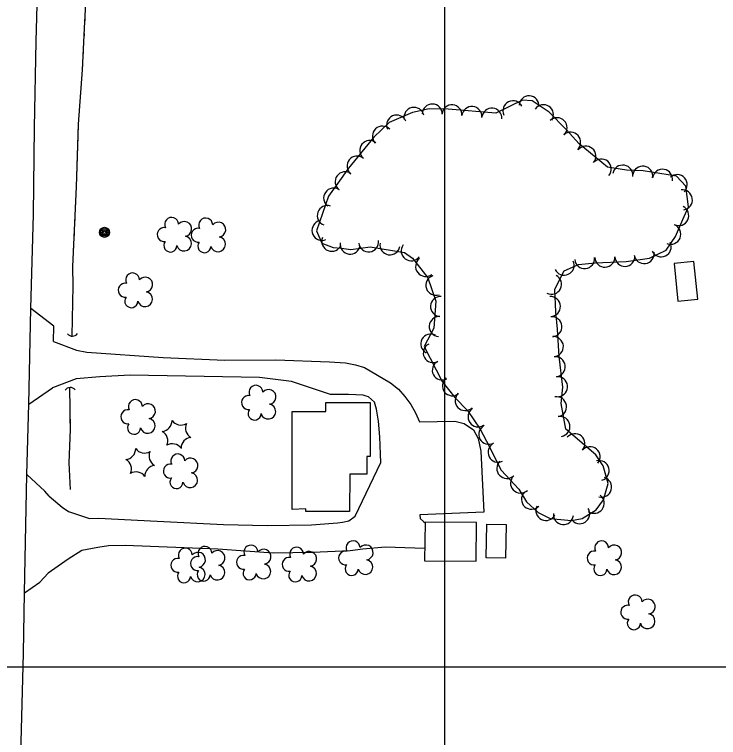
# Model space of a CAD drawing. Extents: x 591954 to 597000, y 198576 to 213500.
# Drawn here: x 594328 to 594609.3, y 211471.8 to 211760.9 of the extents above; entities that cross this region are included whole.
import ezdxf

# ---------------------------------------------------------------- set-up
doc = ezdxf.new("R2010")
doc.units = 0
for name, color, linetype in [('Level 10', 7, 'Continuous'), ('Level 11', 7, 'Continuous'), ('Level 12', 7, 'Continuous'), ('Level 14', 7, 'Continuous'), ('Level 15', 7, 'Continuous'), ('Level 17', 7, 'Continuous'), ('Level 18', 7, 'Continuous'), ('Level 19', 7, 'Continuous')]:
    doc.layers.add(name, color=color, linetype=linetype)

msp = doc.modelspace()

# ---------------------------------------------------------------- linework, layer by layer
at = {"layer": 'Level 10'}
for p, q in [((594500, 211000), (594500, 212500)), ((593000, 211500), (595000, 211500)), ((593000, 211500), (595000, 211500)), ((594500, 210000), (594500, 211500))]:
    msp.add_line(p, q, dxfattribs=at)
at = {"layer": 'Level 11'}
for points in [[(594334.54, 211643.38), (594335.7, 211680.87), (594336.01, 211715.7), (594336.65, 211750.01), (594337.45, 211779.42), (594338.42, 211820.57), (594339.13, 211854.53), (594340.08, 211897.95), (594341.22, 211966.66), (594341.77, 211992.08), (594342.14, 212017.77), (594342.89, 212054.32), (594343.64, 212083.53), (594344.35, 212117), (594344.76, 212141.25), (594345.46, 212175.92), (594346.32, 212209.75), (594346.8, 212245.26), (594347.47, 212273.72)], [(594333.82, 211605.14), (594334.54, 211643.38)], [(594332.91, 211576.98), (594333.82, 211605.14)], [(594332.03, 211529.64), (594332.91, 211576.98)], [(594329.28, 211384.72), (594330.16, 211425.67), (594330.77, 211469.9), (594331.65, 211505.47), (594332.03, 211529.64)]]:
    msp.add_lwpolyline(points, dxfattribs=at)
at = {"layer": 'Level 12'}
for points in [[(594600.98, 211647.08), (594599.45, 211662.17), (594591.54, 211661.37), (594593.07, 211646.28), (594600.98, 211647.08)], [(594438.93, 211563.01), (594438.98, 211602.21), (594452.36, 211602.2), (594452.37, 211605.72), (594470.16, 211605.7), (594470.13, 211584.17), (594468.83, 211584.17), (594468.83, 211577.12), (594461.96, 211577.13), (594461.94, 211562.19), (594444.41, 211562.21), (594444.39, 211563.23), (594438.93, 211563.01)], [(594512.63, 211557.72), (594492.09, 211557.96), (594491.91, 211542.5), (594512.45, 211542.26), (594512.63, 211557.72)], [(594516.49, 211543.6), (594516.72, 211557.12), (594524.43, 211556.99), (594524.2, 211543.47), (594516.49, 211543.6)]]:
    msp.add_lwpolyline(points, dxfattribs=at)
at = {"layer": 'Level 14'}
for centre, radius in [((594363.99, 211673.77), 2.02), ((594363.99, 211673.79), 1.52), ((594364, 211673.75), 1.01), ((594364, 211673.76), 0.502)]:
    msp.add_circle(centre, radius, dxfattribs=at)
at = {"layer": 'Level 15'}
for centre, start, end in [((594351.2, 211634.76), 217.4794, 323.719), ((594350.3, 211609.24), 38.5794, 144.819)]:
    msp.add_arc(centre, 2.5, start, end, dxfattribs=at)
at = {"layer": 'Level 17'}
for points in [[(594343.63, 211630.09), (594343.75, 211636.31), (594334.54, 211643.38)], [(594343.63, 211630.09), (594352.86, 211626.6), (594356.9, 211625.92), (594387.49, 211623.78), (594412.07, 211622.72), (594432.51, 211622.83), (594453.83, 211621.94), (594460.29, 211621.55), (594464.3, 211620.86), (594467.84, 211619.71), (594478.23, 211613.63), (594481.4, 211611.06), (594484.03, 211608.12), (594486.32, 211604.92), (594488.2, 211601.67), (594489.84, 211598.02), (594503.95, 211598.24), (594507.67, 211597.34), (594511.39, 211594.77), (594513.25, 211591.3), (594514.39, 211586.24), (594515.58, 211561.96), (594490.02, 211560.85), (594490.15, 211559.39), (594491.43, 211558.12), (594492.08, 211557.57)], [(594341.86, 211568.34), (594347.14, 211563.88), (594349.63, 211562.16), (594358.03, 211559.37), (594361.64, 211559.47), (594385.08, 211558.27), (594411.56, 211556.95), (594428.98, 211556.55), (594446.71, 211556.78), (594457.11, 211557.57), (594459.06, 211557.84), (594461.57, 211558.46), (594464.1, 211560.27), (594474.41, 211581.79), (594474.3, 211585.07), (594473.95, 211592.07), (594473.47, 211598.24), (594472.65, 211603.08), (594471.82, 211605.86), (594469.48, 211607.95), (594468.55, 211608.29), (594467.29, 211608.65), (594461.47, 211608.91), (594454.26, 211608.96), (594438.67, 211614.12), (594425.91, 211615.69), (594374.28, 211616.61), (594362.1, 211615.97), (594352.74, 211615.14), (594343.29, 211611.54)], [(594333.82, 211605.14), (594343.29, 211611.54)], [(594341.86, 211568.34), (594340.19, 211570.25), (594332.91, 211576.98)], [(594491.96, 211547.35), (594488.01, 211547.48), (594476.17, 211547.94), (594467.26, 211547.11), (594462.09, 211546.49), (594447.07, 211545.82), (594431.33, 211545.55), (594409.29, 211547.15), (594372.28, 211548.59), (594365.62, 211548.45), (594361.4, 211547.77), (594354.94, 211546.61), (594349.43, 211543.08), (594341.52, 211537.55)], [(594332.03, 211529.64), (594338.13, 211533.94), (594341.52, 211537.55)]]:
    msp.add_lwpolyline(points, dxfattribs=at)
at = {"layer": 'Level 18'}
msp.add_lwpolyline([(594491.67, 211628.11), (594498.95, 211614.08), (594504.02, 211607.79), (594509.01, 211602.48), (594514.05, 211595.08), (594517.86, 211587.98), (594520.26, 211583.15), (594522.53, 211578.65), (594529.56, 211571.16), (594532.58, 211566.06), (594537.3, 211561.71), (594542.11, 211559.41), (594550.61, 211558.51), (594554.8, 211559.39), (594560.37, 211562.87), (594563.29, 211566.77), (594565.2, 211573.36), (594563.27, 211580.45), (594560.32, 211584.83), (594548.25, 211595.11), (594546.49, 211605.39), (594547.16, 211611.86), (594545.69, 211624.11), (594544.95, 211635.09), (594544.3, 211641.99), (594543.95, 211651.1), (594547.62, 211658.32), (594553.32, 211660.93), (594560, 211661.57), (594572.47, 211662.08), (594581.76, 211663.46), (594588.43, 211666.59), (594592.11, 211672.05), (594594.99, 211678.96), (594597.37, 211683.94), (594596.23, 211692.23), (594592.55, 211696.22), (594579.16, 211698.34), (594572.54, 211698.56), (594564.91, 211699.78), (594553.61, 211709.18), (594548.46, 211714.87), (594541.71, 211721.77), (594534.84, 211726.37), (594530.99, 211726.59), (594520.37, 211721.39), (594501.31, 211722.97), (594493.75, 211723.2), (594487.06, 211721.73), (594477.76, 211717.68), (594471.64, 211711.87), (594461.52, 211699.46), (594457.17, 211693.49), (594453.49, 211688.17), (594448.65, 211674.41), (594450.81, 211669.49), (594455.37, 211667.71), (594458.67, 211667.43), (594462.4, 211666.93), (594470.09, 211667.92), (594483.87, 211665.71), (594487.08, 211663.38), (594493.2, 211655.57), (594496.31, 211646.3), (594495.59, 211635.41), (594491.67, 211628.11)], dxfattribs=at)
for centre, radius, start, end in [((594390.84, 211676.99), 2.78, 1.3946, 209.1675), ((594404.44, 211676.7), 2.78, 1.3946, 209.1675), ((594387.84, 211672.91), 2.78, 78.0716, 279.0826), ((594395.88, 211675.13), 2.97, 278.4237, 139.6575), ((594409.48, 211674.85), 2.97, 278.4237, 139.6575), ((594401.44, 211672.63), 2.78, 78.0716, 279.0826), ((594390.3, 211668.51), 2.61, 140.7797, 358.7123), ((594395.77, 211669.28), 2.97, 196.0745, 79.0477), ((594403.9, 211668.23), 2.61, 140.7797, 358.7123), ((594409.37, 211668.99), 2.97, 196.0745, 79.0477), ((594375.25, 211654.74), 2.78, 1.3946, 209.1675), ((594380.29, 211652.88), 2.97, 278.4237, 139.6575), ((594372.25, 211650.66), 2.78, 78.0716, 279.0826), ((594380.18, 211647.03), 2.97, 196.0745, 79.0477), ((594374.71, 211646.26), 2.61, 140.7797, 358.7123), ((594424.5, 211609.83), 2.78, 1.3946, 209.1675), ((594429.54, 211607.97), 2.97, 278.4237, 139.6575), ((594376.34, 211604.11), 2.78, 1.3946, 209.1675), ((594421.5, 211605.75), 2.78, 78.0716, 279.0826), ((594381.38, 211602.25), 2.97, 278.4237, 139.6575), ((594429.43, 211602.11), 2.97, 196.0745, 79.0477), ((594373.34, 211600.03), 2.78, 78.0716, 279.0826), ((594423.96, 211601.35), 2.61, 140.7797, 358.7123), ((594381.27, 211596.4), 2.97, 196.0745, 79.0477), ((594386.68, 211598.47), 4.3, 275.2113, 0.9762), ((594394.5, 211601.03), 4.3, 215.2113, 300.9762), ((594375.8, 211595.63), 2.61, 140.7797, 358.7123), ((594400.61, 211595.54), 4.3, 155.2113, 240.9762), ((594384.99, 211590.43), 4.3, 335.2113, 60.9762), ((594398.92, 211587.49), 4.3, 95.2113, 180.9762), ((594391.1, 211584.94), 4.3, 35.2113, 120.9762), ((594372.16, 211587.25), 4.3, 275.2113, 0.9762), ((594379.97, 211589.8), 4.3, 215.2113, 300.9762), ((594386.09, 211584.31), 4.3, 155.2113, 240.9762), ((594393.29, 211582.39), 2.78, 1.3946, 209.1675), ((594398.33, 211580.53), 2.97, 278.4237, 139.6575), ((594370.46, 211579.2), 4.3, 335.2113, 60.9762), ((594384.4, 211576.27), 4.3, 95.2113, 180.9762), ((594390.29, 211578.31), 2.78, 78.0716, 279.0826), ((594376.58, 211573.71), 4.3, 35.2113, 120.9762), ((594398.22, 211574.68), 2.97, 196.0745, 79.0477), ((594392.75, 211573.91), 2.61, 140.7797, 358.7123), ((594422.5, 211545.95), 2.78, 1.3946, 209.1675), ((594463.31, 211547.66), 2.78, 1.3946, 209.1675), ((594468.35, 211545.8), 2.97, 278.4237, 139.6575), ((594562.63, 211547.63), 2.78, 1.3946, 209.1675), ((594567.67, 211545.78), 2.97, 278.4237, 139.6575), ((594396.31, 211544.74), 2.78, 1.3946, 209.1675), ((594401.35, 211542.88), 2.97, 278.4237, 139.6575), ((594404.15, 211545.44), 2.78, 1.3946, 209.1675), ((594409.19, 211543.58), 2.97, 278.4237, 139.6575), ((594427.54, 211544.09), 2.97, 278.4237, 139.6575), ((594440.76, 211545.1), 2.78, 1.3946, 209.1675), ((594445.8, 211543.25), 2.97, 278.4237, 139.6575), ((594460.31, 211543.58), 2.78, 78.0716, 279.0826), ((594559.63, 211543.56), 2.78, 78.0716, 279.0826), ((594393.31, 211540.67), 2.78, 78.0716, 279.0826), ((594401.15, 211541.36), 2.78, 78.0716, 279.0826), ((594419.5, 211541.87), 2.78, 78.0716, 279.0826), ((594437.76, 211541.03), 2.78, 78.0716, 279.0826), ((594468.24, 211539.95), 2.97, 196.0745, 79.0477), ((594567.56, 211539.92), 2.97, 196.0745, 79.0477), ((594401.24, 211537.03), 2.97, 196.0745, 79.0477), ((594409.08, 211537.73), 2.97, 196.0745, 79.0477), ((594427.43, 211538.23), 2.97, 196.0745, 79.0477), ((594445.69, 211537.39), 2.97, 196.0745, 79.0477), ((594462.77, 211539.18), 2.61, 140.7797, 358.7123), ((594562.09, 211539.16), 2.61, 140.7797, 358.7123), ((594395.77, 211536.27), 2.61, 140.7797, 358.7123), ((594403.61, 211536.96), 2.61, 140.7797, 358.7123), ((594421.96, 211537.47), 2.61, 140.7797, 358.7123), ((594440.22, 211536.63), 2.61, 140.7797, 358.7123), ((594576.02, 211526), 2.78, 1.3946, 209.1675), ((594581.06, 211524.14), 2.97, 278.4237, 139.6575), ((594573.02, 211521.92), 2.78, 78.0716, 279.0826), ((594580.95, 211518.29), 2.97, 196.0745, 79.0477), ((594575.48, 211517.52), 2.61, 140.7797, 358.7123)]:
    msp.add_arc(centre, radius, start, end, dxfattribs=at)
for centre, major_axis, ratio, start_param, end_param in [((594533.59, 211724.34), (0.82, 3.91), 0.998341, 4.861977, 8.003302), ((594494.94, 211721.07), (1.74, 3.6), 0.999731, 5.133371, 8.274696), ((594502.82, 211720.75), (2.02, 3.45), 0.999839, 5.158554, 8.299879), ((594527.18, 211722.39), (1.43, 3.74), 0.999482, 5.531974, 8.673299), ((594539.38, 211720.81), (3.32, -2.23), 0.999957, 0.000134, 3.141459), ((594487.63, 211719.72), (0.1, 4), 0.997411, 4.952216, 8.093541), ((594510.79, 211720.08), (2.02, 3.45), 0.999839, 5.158554, 8.299879), ((594518.76, 211719.42), (2.02, 3.45), 0.999839, 5.158554, 8.299879), ((594480.69, 211716.67), (-0.37, 3.98), 0.997445, 5.031523, 8.172848), ((594544.83, 211715.59), (2.8, -2.86), 0.999877, 0.000134, 3.141459), ((594475.06, 211712.23), (-0.44, 3.98), 0.998794, 5.362099, 8.503424), ((594550.23, 211709.8), (2.69, -2.96), 0.999859, 0.000134, 3.141459), ((594469.94, 211706.47), (1.47, 3.72), 0.999453, 5.976498, 9.117823), ((594556.32, 211704.2), (-0.38, -3.98), 0.999753, 0.971959, 4.113284), ((594464.88, 211700.27), (1.47, 3.72), 0.999453, 5.976498, 9.117823), ((594562.47, 211699.09), (-0.38, -3.98), 0.999753, 0.971959, 4.113284), ((594571.06, 211696.67), (3.95, -0.63), 0.999986, 0, 3.141325), ((594579.04, 211696.24), (1.31, 3.78), 0.999551, 4.890381, 8.031706), ((594586.94, 211694.99), (1.31, 3.78), 0.999551, 4.890381, 8.031706), ((594460.12, 211693.99), (2.35, 3.23), 0.999483, 0.000134, 3.141459), ((594592.81, 211692.86), (-1.8, -3.57), 0.998887, 1.213206, 4.354531), ((594455.56, 211687.48), (2.28, 3.29), 0.999475, 0.000134, 3.141459), ((594594.87, 211686.78), (-2.67, -2.98), 0.998894, 0.867155, 4.008481), ((594453.01, 211680.51), (1.33, 3.77), 0.999429, 0.000134, 3.141459), ((594593.4, 211680.47), (-3.82, -1.19), 0.998782, 0.824073, 3.965398), ((594450.89, 211674.52), (-1.6, 3.66), 0.999681, 0.000134, 3.141459), ((594590.24, 211673.01), (-1.09, -3.85), 0.999424, 6.165039, 9.306364), ((594454.76, 211670.19), (-3.72, 1.46), 0.999998, 0, 3.141325), ((594469.52, 211669.96), (-3.97, -0.51), 0.999895, 0.000134, 3.141459), ((594462.14, 211669.07), (-3.96, 0.54), 0.999982, 0, 3.141325), ((594478.02, 211668.77), (-3.64, 1.65), 0.999985, 0.267166, 3.408492), ((594486.51, 211666.39), (-3.24, 2.35), 0.999946, 0.000134, 3.141459), ((594586.42, 211667.96), (-3.62, -1.7), 0.999733, 0.000134, 3.141459), ((594563.91, 211663.83), (-4, -0.16), 0.999931, 0.000134, 3.141459), ((594571.9, 211664.16), (-4, -0.16), 0.999931, 0.000134, 3.141459), ((594579.6, 211665.26), (-3.96, -0.59), 0.999887, 0.000134, 3.141459), ((594492.29, 211660.13), (-2.46, 3.15), 0.999821, 0.000134, 3.141459), ((594547.64, 211660.63), (-3.64, -1.66), 0.999738, 0.000134, 3.141459), ((594555.82, 211663.27), (-3.98, -0.38), 0.999909, 0.000134, 3.141459), ((594496.41, 211652.59), (-1.28, 3.79), 0.999632, 0.000134, 3.141459), ((594542.58, 211653.01), (-1.81, -3.57), 0.999442, 0.000134, 3.141459), ((594498.26, 211644.09), (0.27, 3.99), 0.999463, 0.000134, 3.141459), ((594542.12, 211644.11), (0.15, -4), 0.999496, 0.000134, 3.141459), ((594497.73, 211636.11), (0.27, 3.99), 0.999463, 0.000134, 3.141459), ((594542.76, 211636.02), (0.38, -3.98), 0.999518, 0.000134, 3.141459), ((594494.36, 211629.14), (1.89, 3.52), 0.999446, 0.000134, 3.141459), ((594543.33, 211628.1), (0.27, -3.99), 0.999508, 0.000134, 3.141459), ((594495.32, 211625.62), (3.32, 2.23), 0.976454, 1.461288, 4.602613), ((594544.08, 211620.03), (0.48, -3.97), 0.999529, 0.000134, 3.141459), ((594498.92, 211618.68), (3.32, 2.23), 0.976454, 1.461288, 4.602613), ((594502.97, 211612.43), (2.3, 3.27), 0.997765, 1.291031, 4.432356), ((594545.03, 211612.08), (0.48, -3.97), 0.999529, 0.000134, 3.141459), ((594508.09, 211606.51), (-2.74, 2.91), 0.999868, 0.000134, 3.141459), ((594544.6, 211604.03), (0.8, -3.92), 0.999552, 6.251273, 9.392598), ((594513.23, 211600), (-2.25, 3.31), 0.999786, 0.000134, 3.141459), ((594545.95, 211596.15), (0.8, -3.92), 0.999552, 6.251273, 9.392598), ((594517.54, 211593.01), (-1.89, 3.53), 0.999726, 0.000134, 3.141459), ((594551.91, 211589.25), (3.04, -2.59), 0.999917, 0.000134, 3.141459), ((594521.25, 211585.85), (-1.78, 3.58), 0.999708, 0.000134, 3.141459), ((594558, 211584.06), (3.04, -2.59), 0.999917, 0.000134, 3.141459), ((594524.73, 211579.37), (-2.56, 3.07), 0.999867, 0.059774, 3.201099), ((594561.63, 211578.5), (1.05, -3.86), 0.9996, 0.000134, 3.141459), ((594530.2, 211573.53), (-2.56, 3.07), 0.999867, 0.059774, 3.201099), ((594562.61, 211571.92), (-1.11, -3.84), 0.999429, 0.000134, 3.141459), ((594534.57, 211567.07), (-2.94, 2.71), 0.999901, 0.000134, 3.141459), ((594559.67, 211565.43), (-2.4, -3.2), 0.999488, 0.000134, 3.141459), ((594540.34, 211562.58), (-3.61, 1.73), 0.99999, 0, 3.141325), ((594553.86, 211561.27), (-3.39, -2.12), 0.999664, 0.000134, 3.141459), ((594547.33, 211560.97), (-3.98, 0.42), 0.999975, 0, 3.141325)]:
    msp.add_ellipse(centre, major_axis=major_axis, ratio=ratio, start_param=start_param, end_param=end_param, dxfattribs=at)
at = {"layer": 'Level 19'}
for points in [[(594351.07, 211632.4), (594351.42, 211652.34), (594351.29, 211659.93), (594351.6, 211665.92), (594352.86, 211691.92), (594353.62, 211716.99), (594355.21, 211738.68), (594356.06, 211755.46), (594356.83, 211770.28), (594357.27, 211785.8), (594357.5, 211800.57), (594357.81, 211809.29), (594358.27, 211822.68), (594359.75, 211868.6), (594363.78, 211939.17), (594365.04, 211946.69), (594366.12, 211952.13), (594366.74, 211957.33), (594366.88, 211961.23), (594367.92, 211982.36), (594368.05, 211988.56), (594368.81, 211993.85)], [(594356.15, 211757.27), (594356.26, 211759.26)], [(594355.85, 211751.27), (594355.95, 211753.27)], [(594355.55, 211745.28), (594355.65, 211747.28)], [(594353.48, 211712.35), (594353.62, 211716.99), (594355.21, 211738.68), (594355.35, 211741.29)], [(594352.45, 211683.37), (594352.86, 211691.92), (594353.48, 211712.35)], [(594352.15, 211677.38), (594352.25, 211679.38)], [(594351.86, 211671.38), (594351.96, 211673.38)], [(594351.57, 211665.39), (594351.6, 211665.92), (594351.67, 211667.39)], [(594351.07, 211632.4), (594351.42, 211652.34), (594351.29, 211659.93), (594351.36, 211661.4)], [(594350.48, 211570.9), (594349.85, 211581.67), (594350.38, 211594.9), (594350.15, 211611.64)], [(594350.17, 211609.87), (594350.15, 211611.64)], [(594350.25, 211603.87), (594350.23, 211605.87)], [(594350.48, 211570.9), (594349.85, 211581.67), (594350.38, 211594.9), (594350.31, 211599.87)]]:
    msp.add_lwpolyline(points, dxfattribs=at)

doc.saveas('drawing.dxf')
